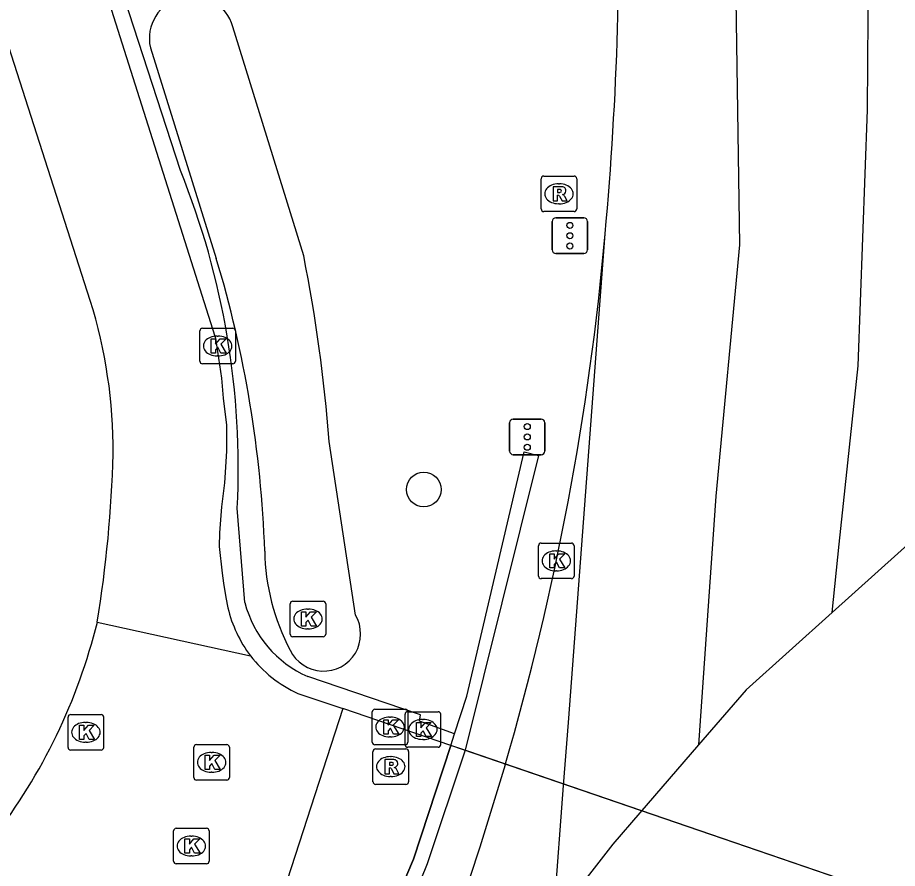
# Model space of a CAD drawing. Extents: x 161477 to 163040, y 383680 to 384868.
# Drawn here: x 162802.57 to 162827.32, y 384249.41 to 384273.33 of the extents above; entities that cross this region are included whole.
import ezdxf

# ---------------------------------------------------------------- set-up
doc = ezdxf.new("R2010")
doc.units = 0
for name, color, linetype in [('IMGEO_Berm_halfverhard', 7, 'Continuous'), ('IMGEO_Boom', 7, 'Continuous'), ('IMGEO_Fietspad_gesloten', 7, 'Continuous'), ('IMGEO_Fietspad_open', 7, 'Continuous'), ('IMGEO_Greppel_droge_sloot', 7, 'Continuous'), ('IMGEO_Kolk', 7, 'Continuous'), ('IMGEO_Muur', 7, 'Continuous'), ('IMGEO_Rijbaan_regionaal_gesloten', 7, 'Continuous'), ('IMGEO_Rioolput', 7, 'Continuous'), ('IMGEO_Tunneldeel', 7, 'Continuous'), ('IMGEO_Verkeersregelinstallatiepaal', 7, 'Continuous')]:
    doc.layers.add(name, color=color, linetype=linetype)

msp = doc.modelspace()

# ---------------------------------------------------------------- linework, layer by layer
at = {"layer": 'IMGEO_Berm_halfverhard'}
for points in [[(162807.155, 384269.03), (162804.133, 384278.313), (162803.756, 384278.165)], [(162808.967, 384256.88), (162808.753, 384259.534)], [(162814.866, 384253.19), (162813.874, 384253.549), (162813.905, 384253.726), (162813.412, 384253.894), (162810.733, 384254.803)]]:
    msp.add_lwpolyline(points, dxfattribs=at)
for centre, radius, start, end in [((162786.348, 384260.646), 22.433, 357.1583, 21.9463), ((162812, 384257.67), 3.134, 194.5916, 246.1551)]:
    msp.add_arc(centre, radius, start, end, dxfattribs=at)
at = {"layer": 'IMGEO_Boom'}
msp.add_circle((162813.998, 384260.06), 0.489, dxfattribs=at)
at = {"layer": 'IMGEO_Fietspad_gesloten'}
msp.add_lwpolyline([(162832.465, 384239.782), (162833.066, 384242.48), (162833.299, 384243.1), (162834.358, 384245.916), (162834.472, 384246.111), (162834.111, 384246.234), (162833.089, 384246.584), (162814.761, 384252.864), (162813.713, 384249.668), (162813.523, 384249.223), (162812.31, 384246.383)], dxfattribs=at)
at = {"layer": 'IMGEO_Fietspad_open'}
for points in [[(162804.618, 384265.377), (162799.943, 384279.918), (162799.634, 384280.892), (162797.119, 384288.811)], [(162803.756, 384278.165), (162808.125, 384264.374), (162808.142, 384264.314), (162808.314, 384263.189), (162808.356, 384262.634), (162808.45, 384261.869), (162808.45, 384261.136), (162808.398, 384260.245), (162808.314, 384259.57), (162808.256, 384258.842), (162808.246, 384258.459), (162808.327, 384257.708), (162808.366, 384257.425), (162808.429, 384257.027), (162808.491, 384256.733)], [(162804.817, 384256.331), (162809.125, 384255.386)], [(162810.458, 384254.328), (162811.724, 384253.905)], [(162811.724, 384253.905), (162809.706, 384247.685), (162810.562, 384246.395)], [(162814.761, 384252.864), (162811.724, 384253.905)]]:
    msp.add_lwpolyline(points, dxfattribs=at)
for centre, radius, start, end in [((162791.004, 384261.13), 14.261, 359.716, 17.3274), ((162768.356, 384262.171), 36.926, 350.9001, 358.2742), ((162811.912, 384257.52), 3.51, 192.9616, 217.4488), ((162788.918, 384260.266), 16.379, 322.3678, 346.0999), ((162811.912, 384257.528), 3.515, 217.5503, 245.5717)]:
    msp.add_arc(centre, radius, start, end, dxfattribs=at)
at = {"layer": 'IMGEO_Greppel_droge_sloot'}
for points in [[(162810.623, 384266.631), (162808.63, 384273.072)], [(162806.309, 384272.484), (162808.162, 384266.559)], [(162812.077, 384256.531), (162811.337, 384261.408)]]:
    msp.add_lwpolyline(points, dxfattribs=at)
for centre, radius, start, end in [((162807.478, 384272.744), 1.198, 15.8944, 192.538), ((162777.146, 384257.191), 32.4, 2.0137, 16.8071), ((162766.731, 384257.971), 44.738, 4.4067, 11.1619), ((162815.631, 384258.407), 6.105, 180.734, 207.9575), ((162811.179, 384255.997), 1.044, 205.6638, 30.7331)]:
    msp.add_arc(centre, radius, start, end, dxfattribs=at)
at = {"layer": 'IMGEO_Kolk'}
for p, q in [((162807.775, 384264.596), (162808.627, 384264.596)), ((162807.7, 384263.67), (162807.7, 384264.522)), ((162808.188, 384264.376), (162808.213, 384264.376)), ((162808.701, 384264.522), (162808.701, 384263.67)), ((162808.211, 384263.816), (162808.186, 384263.816)), ((162808.627, 384263.596), (162807.775, 384263.596)), ((162817.224, 384257.628), (162817.224, 384258.48)), ((162817.299, 384258.554), (162818.151, 384258.554)), ((162818.225, 384258.48), (162818.225, 384257.628)), ((162817.712, 384258.334), (162817.737, 384258.334)), ((162817.735, 384257.774), (162817.71, 384257.774)), ((162818.151, 384257.554), (162817.299, 384257.554)), ((162810.315, 384256.92), (162811.167, 384256.92)), ((162810.24, 384255.994), (162810.24, 384256.846)), ((162810.728, 384256.7), (162810.753, 384256.7)), ((162811.241, 384256.846), (162811.241, 384255.994)), ((162810.751, 384256.14), (162810.726, 384256.14)), ((162811.167, 384255.92), (162810.315, 384255.92)), ((162803.994, 384252.807), (162803.994, 384253.659)), ((162804.069, 384253.733), (162804.921, 384253.733)), ((162804.995, 384253.659), (162804.995, 384252.807)), ((162812.55, 384252.956), (162812.55, 384253.808)), ((162812.625, 384253.882), (162813.477, 384253.882)), ((162813.038, 384253.662), (162813.063, 384253.662)), ((162813.472, 384252.887), (162813.472, 384253.739)), ((162813.547, 384253.813), (162814.399, 384253.813)), ((162813.551, 384253.808), (162813.551, 384252.956)), ((162814.473, 384253.739), (162814.473, 384252.887)), ((162804.482, 384253.513), (162804.507, 384253.513)), ((162813.96, 384253.593), (162813.985, 384253.593)), ((162804.505, 384252.953), (162804.48, 384252.953)), ((162813.061, 384253.102), (162813.036, 384253.102)), ((162813.983, 384253.033), (162813.958, 384253.033)), ((162804.921, 384252.733), (162804.069, 384252.733)), ((162807.531, 384251.962), (162807.531, 384252.814)), ((162807.606, 384252.888), (162808.458, 384252.888)), ((162808.019, 384252.668), (162808.044, 384252.668)), ((162808.532, 384252.814), (162808.532, 384251.962)), ((162813.477, 384252.882), (162812.625, 384252.882)), ((162814.399, 384252.813), (162813.547, 384252.813)), ((162808.042, 384252.108), (162808.017, 384252.108)), ((162808.458, 384251.888), (162807.606, 384251.888)), ((162806.961, 384249.609), (162806.961, 384250.461)), ((162807.036, 384250.535), (162807.888, 384250.535)), ((162807.962, 384250.461), (162807.962, 384249.609)), ((162807.449, 384250.315), (162807.474, 384250.315)), ((162807.472, 384249.755), (162807.447, 384249.755)), ((162807.888, 384249.535), (162807.036, 384249.535))]:
    msp.add_line(p, q, dxfattribs=at)
for points in [[(162807.775, 384264.596), (162808.627, 384264.596)], [(162807.7, 384263.67), (162807.7, 384264.522)], [(162808.021, 384264.296), (162808.144, 384264.296), (162808.144, 384264.145), (162808.274, 384264.296), (162808.438, 384264.296), (162808.292, 384264.145), (162808.445, 384263.896), (162808.293, 384263.896), (162808.208, 384264.06), (162808.144, 384263.993), (162808.144, 384263.896), (162808.021, 384263.896), (162808.021, 384264.296)], [(162808.701, 384264.522), (162808.701, 384263.67)], [(162808.627, 384263.596), (162807.775, 384263.596)], [(162817.224, 384257.628), (162817.224, 384258.48)], [(162817.299, 384258.554), (162818.151, 384258.554)], [(162818.225, 384258.48), (162818.225, 384257.628)], [(162817.545, 384258.254), (162817.668, 384258.254), (162817.668, 384258.103), (162817.798, 384258.254), (162817.962, 384258.254), (162817.816, 384258.103), (162817.969, 384257.854), (162817.817, 384257.854), (162817.732, 384258.018), (162817.668, 384257.951), (162817.668, 384257.854), (162817.545, 384257.854), (162817.545, 384258.254)], [(162818.151, 384257.554), (162817.299, 384257.554)], [(162810.315, 384256.92), (162811.167, 384256.92)], [(162810.24, 384255.994), (162810.24, 384256.846)], [(162811.241, 384256.846), (162811.241, 384255.994)], [(162810.561, 384256.62), (162810.684, 384256.62), (162810.684, 384256.469), (162810.814, 384256.62), (162810.978, 384256.62), (162810.832, 384256.469), (162810.985, 384256.22), (162810.833, 384256.22), (162810.748, 384256.384), (162810.684, 384256.317), (162810.684, 384256.22), (162810.561, 384256.22), (162810.561, 384256.62)], [(162811.167, 384255.92), (162810.315, 384255.92)], [(162803.994, 384252.807), (162803.994, 384253.659)], [(162804.069, 384253.733), (162804.921, 384253.733)], [(162804.995, 384253.659), (162804.995, 384252.807)], [(162812.55, 384252.956), (162812.55, 384253.808)], [(162812.625, 384253.882), (162813.477, 384253.882)], [(162813.472, 384252.887), (162813.472, 384253.739)], [(162813.547, 384253.813), (162814.399, 384253.813)], [(162813.551, 384253.808), (162813.551, 384252.956)], [(162814.473, 384253.739), (162814.473, 384252.887)], [(162804.315, 384253.433), (162804.438, 384253.433), (162804.438, 384253.282), (162804.568, 384253.433), (162804.732, 384253.433), (162804.586, 384253.282), (162804.739, 384253.033), (162804.587, 384253.033), (162804.502, 384253.197), (162804.438, 384253.13), (162804.438, 384253.033), (162804.315, 384253.033), (162804.315, 384253.433)], [(162812.871, 384253.582), (162812.994, 384253.582), (162812.994, 384253.431), (162813.124, 384253.582), (162813.288, 384253.582), (162813.142, 384253.431), (162813.295, 384253.182), (162813.143, 384253.182), (162813.058, 384253.346), (162812.994, 384253.279), (162812.994, 384253.182), (162812.871, 384253.182), (162812.871, 384253.582)], [(162813.793, 384253.513), (162813.916, 384253.513), (162813.916, 384253.362), (162814.046, 384253.513), (162814.21, 384253.513), (162814.064, 384253.362), (162814.217, 384253.113), (162814.065, 384253.113), (162813.98, 384253.277), (162813.916, 384253.21), (162813.916, 384253.113), (162813.793, 384253.113), (162813.793, 384253.513)], [(162804.921, 384252.733), (162804.069, 384252.733)], [(162807.531, 384251.962), (162807.531, 384252.814)], [(162807.606, 384252.888), (162808.458, 384252.888)], [(162808.532, 384252.814), (162808.532, 384251.962)], [(162813.477, 384252.882), (162812.625, 384252.882)], [(162814.399, 384252.813), (162813.547, 384252.813)], [(162807.852, 384252.588), (162807.975, 384252.588), (162807.975, 384252.437), (162808.105, 384252.588), (162808.269, 384252.588), (162808.123, 384252.437), (162808.276, 384252.188), (162808.124, 384252.188), (162808.039, 384252.352), (162807.975, 384252.285), (162807.975, 384252.188), (162807.852, 384252.188), (162807.852, 384252.588)], [(162808.458, 384251.888), (162807.606, 384251.888)], [(162806.961, 384249.609), (162806.961, 384250.461)], [(162807.036, 384250.535), (162807.888, 384250.535)], [(162807.962, 384250.461), (162807.962, 384249.609)], [(162807.282, 384250.235), (162807.405, 384250.235), (162807.405, 384250.084), (162807.535, 384250.235), (162807.699, 384250.235), (162807.553, 384250.084), (162807.706, 384249.835), (162807.554, 384249.835), (162807.469, 384249.999), (162807.405, 384249.932), (162807.405, 384249.835), (162807.282, 384249.835), (162807.282, 384250.235)], [(162807.888, 384249.535), (162807.036, 384249.535)]]:
    msp.add_lwpolyline(points, dxfattribs=at)
for centre, start, end in [((162807.777, 384264.52), 91.552, 178.448), ((162807.777, 384264.52), 91.552, 178.448), ((162808.625, 384264.52), 1.552, 88.448), ((162808.625, 384264.52), 1.552, 88.448), ((162807.777, 384263.672), 181.552, 268.448), ((162807.777, 384263.672), 181.552, 268.448), ((162808.625, 384263.672), 271.552, 358.448), ((162808.625, 384263.672), 271.552, 358.448), ((162817.301, 384258.478), 91.552, 178.448), ((162817.301, 384258.478), 91.552, 178.448), ((162818.149, 384258.478), 1.552, 88.448), ((162818.149, 384258.478), 1.552, 88.448), ((162817.301, 384257.63), 181.552, 268.448), ((162817.301, 384257.63), 181.552, 268.448), ((162818.149, 384257.63), 271.552, 358.448), ((162818.149, 384257.63), 271.552, 358.448), ((162810.317, 384256.844), 91.552, 178.448), ((162810.317, 384256.844), 91.552, 178.448), ((162811.165, 384256.844), 1.552, 88.448), ((162811.165, 384256.844), 1.552, 88.448), ((162810.317, 384255.996), 181.552, 268.448), ((162810.317, 384255.996), 181.552, 268.448), ((162811.165, 384255.996), 271.552, 358.448), ((162811.165, 384255.996), 271.552, 358.448), ((162804.071, 384253.657), 91.552, 178.448), ((162804.071, 384253.657), 91.552, 178.448), ((162804.919, 384253.657), 1.552, 88.448), ((162804.919, 384253.657), 1.552, 88.448), ((162812.627, 384253.806), 91.552, 178.448), ((162812.627, 384253.806), 91.552, 178.448), ((162813.549, 384253.737), 91.552, 178.448), ((162813.549, 384253.737), 91.552, 178.448), ((162813.475, 384253.806), 1.552, 88.448), ((162813.475, 384253.806), 1.552, 88.448), ((162814.397, 384253.737), 1.552, 88.448), ((162814.397, 384253.737), 1.552, 88.448), ((162812.627, 384252.958), 181.552, 268.448), ((162812.627, 384252.958), 181.552, 268.448), ((162813.475, 384252.958), 271.552, 358.448), ((162813.475, 384252.958), 271.552, 358.448), ((162804.071, 384252.809), 181.552, 268.448), ((162804.071, 384252.809), 181.552, 268.448), ((162804.919, 384252.809), 271.552, 358.448), ((162804.919, 384252.809), 271.552, 358.448), ((162807.608, 384252.812), 91.552, 178.448), ((162807.608, 384252.812), 91.552, 178.448), ((162808.456, 384252.812), 1.552, 88.448), ((162808.456, 384252.812), 1.552, 88.448), ((162813.549, 384252.889), 181.552, 268.448), ((162813.549, 384252.889), 181.552, 268.448), ((162814.397, 384252.889), 271.552, 358.448), ((162814.397, 384252.889), 271.552, 358.448), ((162807.608, 384251.964), 181.552, 268.448), ((162807.608, 384251.964), 181.552, 268.448), ((162808.456, 384251.964), 271.552, 358.448), ((162808.456, 384251.964), 271.552, 358.448), ((162807.038, 384250.459), 91.552, 178.448), ((162807.038, 384250.459), 91.552, 178.448), ((162807.886, 384250.459), 1.552, 88.448), ((162807.886, 384250.459), 1.552, 88.448), ((162807.038, 384249.611), 181.552, 268.448), ((162807.038, 384249.611), 181.552, 268.448), ((162807.886, 384249.611), 271.552, 358.448), ((162807.886, 384249.611), 271.552, 358.448)]:
    msp.add_arc(centre, 0.0765, start, end, dxfattribs=at)
for centre, major_axis, ratio, start_param, end_param in [((162808.187, 384264.096), (-0.387, 0.002), 0.722429, 4.712389, 7.853982), ((162808.212, 384264.096), (-0.39, 0.002), 0.717154, 1.570796, 4.712389), ((162817.711, 384258.054), (-0.387, 0.002), 0.722429, 4.712389, 7.853982), ((162817.736, 384258.054), (-0.39, 0.002), 0.717154, 1.570796, 4.712389), ((162810.727, 384256.42), (-0.387, 0.002), 0.722429, 4.712389, 7.853982), ((162810.752, 384256.42), (-0.39, 0.002), 0.717154, 1.570796, 4.712389), ((162813.037, 384253.382), (-0.387, 0.002), 0.722429, 4.712389, 7.853982), ((162813.062, 384253.382), (-0.39, 0.002), 0.717154, 1.570796, 4.712389), ((162804.481, 384253.233), (-0.387, 0.002), 0.722429, 4.712389, 7.853982), ((162804.506, 384253.233), (-0.39, 0.002), 0.717154, 1.570796, 4.712389), ((162813.959, 384253.313), (-0.387, 0.002), 0.722429, 4.712389, 7.853982), ((162813.984, 384253.313), (-0.39, 0.002), 0.717154, 1.570796, 4.712389), ((162808.018, 384252.388), (-0.387, 0.002), 0.722429, 4.712389, 7.853982), ((162808.043, 384252.388), (-0.39, 0.002), 0.717154, 1.570796, 4.712389), ((162807.448, 384250.035), (-0.387, 0.002), 0.722429, 4.712389, 7.853982), ((162807.473, 384250.035), (-0.39, 0.002), 0.717154, 1.570796, 4.712389)]:
    msp.add_ellipse(centre, major_axis=major_axis, ratio=ratio, start_param=start_param, end_param=end_param, dxfattribs=at)
at = {"layer": 'IMGEO_Muur'}
for points in [[(162814.866, 384253.19), (162815.206, 384254.245), (162816.824, 384261.119), (162817.227, 384261.018), (162815.161, 384252.73), (162814.096, 384249.539), (162813.911, 384249.094), (162812.682, 384246.142), (162811.782, 384243.979), (162808.153, 384236.754), (162807.855, 384237.085), (162811.346, 384244.124), (162811.467, 384244.407)], [(162814.761, 384252.864), (162814.866, 384253.19)], [(162812.31, 384246.383), (162813.523, 384249.223), (162813.713, 384249.668), (162814.761, 384252.864)]]:
    msp.add_lwpolyline(points, dxfattribs=at)
at = {"layer": 'IMGEO_Rijbaan_regionaal_gesloten'}
for points in [[(162721.159, 384495.567), (162738.489, 384466.227), (162752.477, 384440.575), (162771.393, 384405.395), (162780.452, 384388.604), (162790.71, 384369.547), (162796.105, 384359.286), (162801.167, 384348.959), (162806.362, 384337.565), (162810.891, 384326.771), (162813.689, 384319.908), (162816.086, 384313.779), (162817.752, 384308.915), (162819.017, 384304.717), (162820.216, 384300.319), (162820.949, 384296.455), (162821.748, 384292.457), (162822.281, 384288.459), (162822.747, 384283.995), (162822.747, 384275.733), (162822.881, 384266.938), (162822.215, 384259.875), (162821.953, 384256.115), (162821.728, 384252.884)], [(162825.48, 384256.603), (162825.682, 384258.52), (162826.211, 384263.541), (162826.477, 384270.737), (162826.544, 384279.932), (162826.145, 384286.462), (162825.345, 384292.126), (162824.346, 384297.989), (162823.281, 384302.52), (162822.281, 384306.584), (162820.283, 384312.648), (162817.553, 384319.977), (162814.355, 384328.04), (162811.691, 384334.236), (162809.16, 384339.9), (162804.086, 384351.856)], [(162821.728, 384252.884), (162820.079, 384250.971), (162819.314, 384250.083), (162817.903, 384248.268), (162817.645, 384247.936), (162817.676, 384248.345), (162817.931, 384251.733), (162818.065, 384253.508), (162819.101, 384267.251)], [(162832.509, 384262.915), (162825.48, 384256.603)], [(162825.48, 384256.603), (162823.062, 384254.432), (162821.728, 384252.884)], [(162816.287, 384252.316), (162815.574, 384250), (162815.29, 384249.146), (162815.129, 384248.675), (162814.608, 384247.212), (162813.994, 384245.716), (162813.041, 384243.548)]]:
    msp.add_lwpolyline(points, dxfattribs=at)
for centre, radius, start, end in [((162721.245, 384276.053), 98.251, 354.86041, 1.5942), ((162741.274, 384274.182), 78.135, 343.74856, 354.91069)]:
    msp.add_arc(centre, radius, start, end, dxfattribs=at)
at = {"layer": 'IMGEO_Rioolput'}
for p, q in [((162817.299, 384267.95), (162817.299, 384268.802)), ((162817.374, 384268.876), (162818.226, 384268.876)), ((162818.3, 384268.802), (162818.3, 384267.95)), ((162817.787, 384268.656), (162817.812, 384268.656)), ((162817.81, 384268.096), (162817.785, 384268.096)), ((162818.226, 384267.876), (162817.374, 384267.876)), ((162812.57, 384251.843), (162812.57, 384252.695)), ((162812.645, 384252.769), (162813.497, 384252.769)), ((162813.571, 384252.695), (162813.571, 384251.843)), ((162813.058, 384252.549), (162813.083, 384252.549)), ((162813.081, 384251.989), (162813.056, 384251.989)), ((162813.497, 384251.769), (162812.645, 384251.769))]:
    msp.add_line(p, q, dxfattribs=at)
for points in [[(162817.299, 384267.95), (162817.299, 384268.802)], [(162817.374, 384268.876), (162818.226, 384268.876)], [(162818.3, 384268.802), (162818.3, 384267.95)], [(162817.888, 384268.574), (162817.636, 384268.576), (162817.636, 384268.176)], [(162817.636, 384268.176), (162817.76, 384268.176), (162817.76, 384268.338), (162817.771, 384268.338)], [(162817.814, 384268.495), (162817.76, 384268.495), (162817.76, 384268.414)], [(162817.76, 384268.414), (162817.812, 384268.414)], [(162817.818, 384268.309), (162817.889, 384268.176), (162818.029, 384268.176), (162817.964, 384268.302)], [(162818.226, 384267.876), (162817.374, 384267.876)], [(162812.57, 384251.843), (162812.57, 384252.695)], [(162812.645, 384252.769), (162813.497, 384252.769)], [(162813.571, 384252.695), (162813.571, 384251.843)], [(162813.159, 384252.467), (162812.907, 384252.469), (162812.907, 384252.069)], [(162812.907, 384252.069), (162813.031, 384252.069), (162813.031, 384252.231), (162813.042, 384252.231)], [(162813.085, 384252.388), (162813.031, 384252.388), (162813.031, 384252.307)], [(162813.031, 384252.307), (162813.083, 384252.307)], [(162813.089, 384252.202), (162813.16, 384252.069), (162813.3, 384252.069), (162813.235, 384252.195)], [(162813.497, 384251.769), (162812.645, 384251.769)]]:
    msp.add_lwpolyline(points, dxfattribs=at)
for centre, radius, start, end in [((162817.376, 384268.8), 0.0765, 91.552, 178.448), ((162817.376, 384268.8), 0.0765, 91.552, 178.448), ((162818.224, 384268.8), 0.0765, 1.552, 88.448), ((162818.224, 384268.8), 0.0765, 1.552, 88.448), ((162817.887, 384268.464), 0.109, 350.3612, 89.416), ((162817.77, 384268.285), 0.0533, 26.0293, 88.6989), ((162817.796, 384268.603), 0.19, 274.7715, 282.9687), ((162817.82, 384268.399), 0.0964, 77.0061, 93.1865), ((162817.834, 384268.456), 0.0378, 276.6634, 79.6772), ((162817.885, 384268.464), 0.112, 277.5842, 350.9817), ((162817.869, 384268.249), 0.108, 29.5134, 73.7905), ((162817.376, 384267.952), 0.0765, 181.552, 268.448), ((162817.376, 384267.952), 0.0765, 181.552, 268.448), ((162818.224, 384267.952), 0.0765, 271.552, 358.448), ((162818.224, 384267.952), 0.0765, 271.552, 358.448), ((162812.647, 384252.693), 0.0765, 91.552, 178.448), ((162812.647, 384252.693), 0.0765, 91.552, 178.448), ((162813.495, 384252.693), 0.0765, 1.552, 88.448), ((162813.495, 384252.693), 0.0765, 1.552, 88.448), ((162813.158, 384252.357), 0.109, 350.3612, 89.416), ((162813.041, 384252.178), 0.0533, 26.0293, 88.6989), ((162813.067, 384252.496), 0.19, 274.7715, 282.9687), ((162813.091, 384252.292), 0.0964, 77.0061, 93.1865), ((162813.105, 384252.349), 0.0378, 276.6634, 79.6772), ((162813.156, 384252.357), 0.112, 277.5842, 350.9817), ((162813.14, 384252.142), 0.108, 29.5134, 73.7905), ((162812.647, 384251.845), 0.0765, 181.552, 268.448), ((162812.647, 384251.845), 0.0765, 181.552, 268.448), ((162813.495, 384251.845), 0.0765, 271.552, 358.448), ((162813.495, 384251.845), 0.0765, 271.552, 358.448)]:
    msp.add_arc(centre, radius, start, end, dxfattribs=at)
for centre, major_axis, ratio, start_param, end_param in [((162817.786, 384268.376), (-0.387, 0.002), 0.722429, 4.712389, 7.853982), ((162817.811, 384268.376), (-0.39, 0.002), 0.717154, 1.570796, 4.712389), ((162813.057, 384252.269), (-0.387, 0.002), 0.722429, 4.712389, 7.853982), ((162813.082, 384252.269), (-0.39, 0.002), 0.717154, 1.570796, 4.712389)]:
    msp.add_ellipse(centre, major_axis=major_axis, ratio=ratio, start_param=start_param, end_param=end_param, dxfattribs=at)
at = {"layer": 'IMGEO_Tunneldeel'}
msp.add_lwpolyline([(162834.358, 384245.916), (162834.472, 384246.111), (162834.111, 384246.234), (162833.089, 384246.584), (162815.267, 384252.691), (162814.761, 384252.864), (162813.713, 384249.668), (162813.523, 384249.223), (162812.31, 384246.383), (162812.263, 384246.273), (162811.467, 384244.407), (162811.346, 384244.124), (162811.782, 384243.979), (162813.041, 384243.548), (162830.526, 384237.561), (162831.582, 384237.2), (162831.993, 384237.055), (162832.056, 384237.424), (162832.431, 384239.627), (162832.465, 384239.782), (162833.066, 384242.48), (162833.299, 384243.1)], close=True, dxfattribs=at)
at = {"layer": 'IMGEO_Verkeersregelinstallatiepaal'}
for p, q in [((162817.612, 384266.798), (162817.612, 384267.598)), ((162817.612, 384267.598), (162817.612, 384266.798)), ((162817.712, 384267.698), (162818.502, 384267.698)), ((162818.502, 384267.698), (162817.712, 384267.698)), ((162818.602, 384267.598), (162818.602, 384266.798)), ((162818.602, 384266.798), (162818.602, 384267.598)), ((162818.502, 384266.698), (162817.712, 384266.698)), ((162817.712, 384266.698), (162818.502, 384266.698)), ((162816.413, 384261.14), (162816.413, 384261.94)), ((162816.413, 384261.94), (162816.413, 384261.14)), ((162816.513, 384262.04), (162817.303, 384262.04)), ((162817.303, 384262.04), (162816.513, 384262.04)), ((162817.403, 384261.94), (162817.403, 384261.14)), ((162817.403, 384261.14), (162817.403, 384261.94)), ((162817.303, 384261.04), (162816.513, 384261.04)), ((162816.513, 384261.04), (162817.303, 384261.04))]:
    msp.add_line(p, q, dxfattribs=at)
for centre in [(162818.107, 384267.488), (162818.107, 384267.198), (162818.107, 384266.908), (162816.908, 384261.83), (162816.908, 384261.54), (162816.908, 384261.25)]:
    msp.add_circle(centre, 0.085, dxfattribs=at)
for centre, start, end in [((162817.712, 384267.598), 90, 180), ((162817.712, 384267.598), 90, 180), ((162818.502, 384267.598), 0, 90), ((162818.502, 384267.598), 360, 90), ((162817.712, 384266.798), 180, 270), ((162817.712, 384266.798), 180, 270), ((162818.502, 384266.798), 270, 0), ((162818.502, 384266.798), 270, 0), ((162816.513, 384261.94), 90, 180), ((162816.513, 384261.94), 90, 180), ((162817.303, 384261.94), 0, 90), ((162817.303, 384261.94), 360, 90), ((162816.513, 384261.14), 180, 270), ((162816.513, 384261.14), 180, 270), ((162817.303, 384261.14), 270, 0), ((162817.303, 384261.14), 270, 0)]:
    msp.add_arc(centre, 0.1, start, end, dxfattribs=at)

doc.saveas('drawing.dxf')
